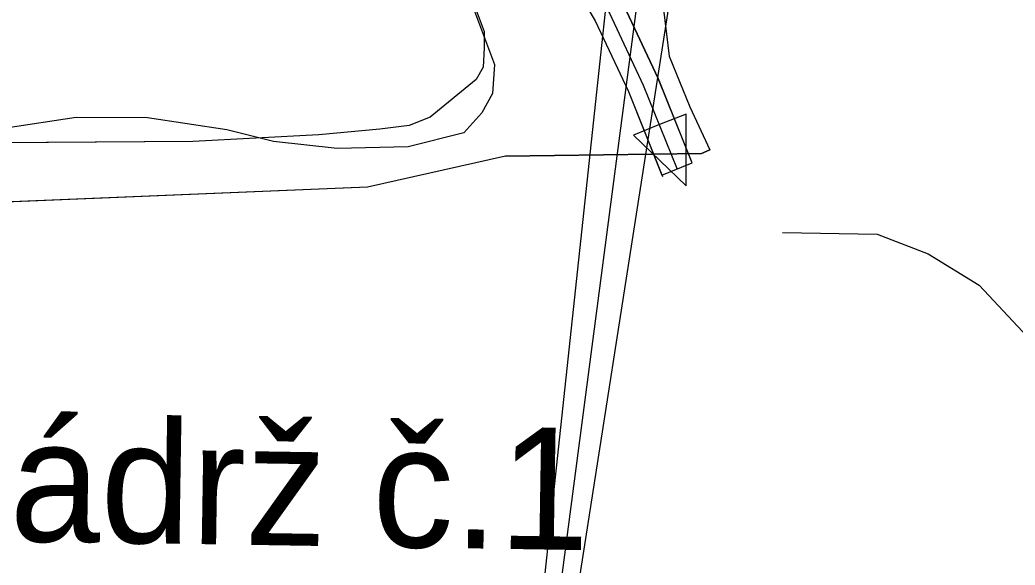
# Model space of a CAD drawing. Extents: x -662620 to -656370, y -1067090 to -1062990.
# Drawn here: x -658422.6 to -658300.1, y -1064787.7 to -1064720.7 of the extents above; entities that cross this region are included whole.
import ezdxf

# ---------------------------------------------------------------- set-up
doc = ezdxf.new("R2010")
doc.units = 0
for name, color, linetype in [('CESTA_ZABOR', 7, 'Continuous'), ('ELEK__VEDENÍ_VVN_-_NADZEMNÍ', 7, 'Continuous'), ('OBVOD_PÚ', 7, 'Continuous'), ('OSTATNÍ_PLOCHA_-_STÁVAJÍCÍ', 7, 'Continuous'), ('POLNÍ_CESTA_STÁVAJÍCÍ_-_KRAJ', 7, 'Continuous'), ('POLNÍ_CESTA_STÁVAJÍCÍ_-_OSA', 7, 'Continuous'), ('POPIS_-_VODNÍ_NÁDRŽ_-_STÁVAJÍCÍ', 7, 'Continuous'), ('Popis_objektú_polních_cest_stávajících', 7, 'Continuous'), ('VODNÍ_NÁDRŽ_-_STÁVAJÍCÍ', 7, 'Continuous'), ('VODNÍ_PLOCHA_-_STÁVAJÍCÍ', 7, 'Continuous'), ('VRSTEVNICE_ZDŮRAZNĚNÁ', 7, 'Continuous')]:
    doc.layers.add(name, color=color, linetype=linetype)

msp = doc.modelspace()

# ---------------------------------------------------------------- linework, layer by layer
at = {"layer": 'CESTA_ZABOR'}
msp.add_lwpolyline([(-658452.26, -1064650.78), (-658421.58, -1064662.27), (-658384.62, -1064672.76), (-658380.19, -1064675.27), (-658376.67, -1064679.16), (-658373.88, -1064683.56), (-658351.81, -1064720.78), (-658347.71, -1064729.47), (-658343.57, -1064739.75), (-658339.86, -1064738.25), (-658344.05, -1064727.87), (-658348.28, -1064718.9), (-658370.47, -1064681.47), (-658373.48, -1064676.72), (-658377.66, -1064672.11), (-658383.06, -1064669.05), (-658420.33, -1064658.47), (-658451.1, -1064646.95)], dxfattribs=at)
msp.add_lwpolyline([(-658452.26, -1064650.78), (-658421.58, -1064662.27), (-658384.62, -1064672.76), (-658380.19, -1064675.27), (-658376.67, -1064679.16), (-658373.88, -1064683.56), (-658351.81, -1064720.78), (-658347.71, -1064729.47), (-658343.57, -1064739.75), (-658339.86, -1064738.25), (-658344.05, -1064727.87), (-658348.28, -1064718.9), (-658370.47, -1064681.47), (-658373.48, -1064676.72), (-658377.66, -1064672.11), (-658383.06, -1064669.05), (-658420.33, -1064658.47), (-658451.1, -1064646.95)], dxfattribs=at)
at = {"layer": 'ELEK__VEDENÍ_VVN_-_NADZEMNÍ'}
for points in [[(-658367.48, -1064877.32), (-658334.02, -1064566.08), (-658326.71, -1064559.93)], [(-658367.48, -1064877.32), (-658327.11, -1064569.96), (-658317.37, -1064561.8)], [(-658367.48, -1064877.32), (-658320.04, -1064573.92), (-658307.8, -1064563.72)]]:
    msp.add_lwpolyline(points, dxfattribs=at)
at = {"layer": 'OBVOD_PÚ'}
for points in [[(-658343.55, -1064718), (-658342.69, -1064725.12)], [(-658342.69, -1064725.12), (-658340.14, -1064731.36)], [(-658340.14, -1064731.36), (-658337.68, -1064736.64)], [(-658362.83, -1064737.42), (-658338.7, -1064737.07)], [(-658338.7, -1064737.07), (-658337.68, -1064736.64)], [(-658362.83, -1064737.42), (-658379.79, -1064741.25)], [(-658379.79, -1064741.25), (-658441.55, -1064743.76)]]:
    msp.add_lwpolyline(points, dxfattribs=at)
at = {"layer": 'OSTATNÍ_PLOCHA_-_STÁVAJÍCÍ'}
for p, q in [((-658343.55, -1064718), (-658342.69, -1064725.12)), ((-658343.55, -1064718), (-658342.69, -1064725.12)), ((-658366.89, -1064718.94), (-658364.17, -1064726.14)), ((-658366.89, -1064718.94), (-658364.17, -1064726.14)), ((-658364.17, -1064726.14), (-658364.41, -1064729.69)), ((-658364.17, -1064726.14), (-658364.41, -1064729.69)), ((-658342.69, -1064725.12), (-658340.14, -1064731.36)), ((-658342.69, -1064725.12), (-658340.14, -1064731.36)), ((-658364.41, -1064729.69), (-658365.74, -1064732.1)), ((-658364.41, -1064729.69), (-658365.74, -1064732.1)), ((-658365.74, -1064732.1), (-658367.95, -1064734.53)), ((-658365.74, -1064732.1), (-658367.95, -1064734.53)), ((-658340.14, -1064731.36), (-658337.68, -1064736.64)), ((-658340.14, -1064731.36), (-658337.68, -1064736.64)), ((-658415.66, -1064732.68), (-658424.31, -1064733.99)), ((-658415.66, -1064732.68), (-658424.31, -1064733.99)), ((-658406.86, -1064732.72), (-658415.66, -1064732.68)), ((-658406.86, -1064732.72), (-658415.66, -1064732.68)), ((-658397.12, -1064734.18), (-658406.86, -1064732.72)), ((-658397.12, -1064734.18), (-658406.86, -1064732.72)), ((-658391.38, -1064735.61), (-658397.12, -1064734.18)), ((-658391.38, -1064735.61), (-658397.12, -1064734.18)), ((-658367.95, -1064734.53), (-658374.82, -1064736.26)), ((-658367.95, -1064734.53), (-658374.82, -1064736.26)), ((-658383.54, -1064736.49), (-658391.38, -1064735.61)), ((-658383.54, -1064736.49), (-658391.38, -1064735.61)), ((-658374.82, -1064736.26), (-658383.54, -1064736.49)), ((-658374.82, -1064736.26), (-658383.54, -1064736.49)), ((-658338.7, -1064737.07), (-658362.83, -1064737.42)), ((-658338.7, -1064737.07), (-658362.83, -1064737.42)), ((-658337.68, -1064736.64), (-658338.7, -1064737.07)), ((-658337.68, -1064736.64), (-658338.7, -1064737.07)), ((-658362.83, -1064737.42), (-658379.79, -1064741.25)), ((-658362.83, -1064737.42), (-658379.79, -1064741.25)), ((-658379.79, -1064741.25), (-658441.55, -1064743.76)), ((-658379.79, -1064741.25), (-658441.55, -1064743.76))]:
    msp.add_line(p, q, dxfattribs=at)
for points in [[(-658425.31, -1064682.14), (-658415.02, -1064678.06), (-658405.92, -1064675.16), (-658397.77, -1064674.61), (-658391.8, -1064675.32), (-658388.88, -1064677.01), (-658385.95, -1064680.94), (-658381.64, -1064687.78), (-658377.15, -1064696.82), (-658373.39, -1064704.83), (-658373.13, -1064705.59), (-658366.89, -1064718.94), (-658364.17, -1064726.14), (-658364.41, -1064729.69), (-658365.74, -1064732.1), (-658367.95, -1064734.53), (-658374.82, -1064736.26), (-658383.54, -1064736.49), (-658391.38, -1064735.61), (-658397.12, -1064734.18), (-658406.86, -1064732.72), (-658415.66, -1064732.68), (-658424.31, -1064733.99)], [(-658425.31, -1064682.14), (-658415.02, -1064678.06), (-658405.92, -1064675.16), (-658397.77, -1064674.61), (-658391.8, -1064675.32), (-658388.88, -1064677.01), (-658385.95, -1064680.94), (-658381.64, -1064687.78), (-658377.15, -1064696.82), (-658373.39, -1064704.83), (-658373.13, -1064705.59), (-658366.89, -1064718.94), (-658364.17, -1064726.14), (-658364.41, -1064729.69), (-658365.74, -1064732.1), (-658367.95, -1064734.53), (-658374.82, -1064736.26), (-658383.54, -1064736.49), (-658391.38, -1064735.61), (-658397.12, -1064734.18), (-658406.86, -1064732.72), (-658415.66, -1064732.68), (-658424.31, -1064733.99)], [(-658293.89, -1064676.15), (-658308.11, -1064701.76), (-658318.69, -1064706.15), (-658330.29, -1064707.2), (-658329.8, -1064710.05), (-658329.23, -1064713.31), (-658328.79, -1064715.83), (-658337.92, -1064716.65), (-658342.53, -1064717.76), (-658343.55, -1064718), (-658342.69, -1064725.12), (-658340.14, -1064731.36), (-658337.68, -1064736.64), (-658338.7, -1064737.07), (-658362.83, -1064737.42), (-658379.79, -1064741.25), (-658441.55, -1064743.76)], [(-658293.89, -1064676.15), (-658308.11, -1064701.76), (-658318.69, -1064706.15), (-658330.29, -1064707.2), (-658329.8, -1064710.05), (-658329.23, -1064713.31), (-658328.79, -1064715.83), (-658337.92, -1064716.65), (-658342.53, -1064717.76), (-658343.55, -1064718), (-658342.69, -1064725.12), (-658340.14, -1064731.36), (-658337.68, -1064736.64), (-658338.7, -1064737.07), (-658362.83, -1064737.42), (-658379.79, -1064741.25), (-658441.55, -1064743.76)]]:
    msp.add_lwpolyline(points, dxfattribs=at)
at = {"layer": 'POLNÍ_CESTA_STÁVAJÍCÍ_-_KRAJ'}
for points in [[(-658492.73, -1064649.35), (-658477.94, -1064648.61), (-658469.24, -1064645.71), (-658460.72, -1064644.72), (-658451.1, -1064646.95), (-658420.33, -1064658.47), (-658383.06, -1064669.05), (-658377.66, -1064672.11), (-658373.48, -1064676.72), (-658370.47, -1064681.47), (-658348.28, -1064718.9), (-658344.05, -1064727.87), (-658339.92, -1064738.1)], [(-658492.53, -1064653.35), (-658477.19, -1064652.58), (-658468.37, -1064649.63), (-658460.95, -1064648.77), (-658452.26, -1064650.78), (-658421.58, -1064662.27), (-658384.62, -1064672.76), (-658380.19, -1064675.27), (-658376.67, -1064679.16), (-658373.88, -1064683.56), (-658351.81, -1064720.78), (-658347.71, -1064729.47), (-658343.51, -1064739.9)]]:
    msp.add_lwpolyline(points, dxfattribs=at)
at = {"layer": 'POLNÍ_CESTA_STÁVAJÍCÍ_-_OSA'}
msp.add_lwpolyline([(-658492.63, -1064651.35), (-658477.56, -1064650.59), (-658468.8, -1064647.67), (-658460.84, -1064646.74), (-658451.68, -1064648.87), (-658420.95, -1064660.37), (-658383.84, -1064670.9), (-658378.93, -1064673.69), (-658375.08, -1064677.94), (-658372.18, -1064682.51), (-658350.04, -1064719.84), (-658345.88, -1064728.67), (-658341.71, -1064739)], dxfattribs=at)
at = {"layer": 'Popis_objektú_polních_cest_stávajících'}
for p, q in [((-658340.58, -1064732.25), (-658343.89, -1064733.54)), ((-658340.61, -1064741.05), (-658340.58, -1064732.25)), ((-658343.89, -1064733.54), (-658347.08, -1064734.85)), ((-658347.08, -1064734.85), (-658340.61, -1064741.05))]:
    msp.add_line(p, q, dxfattribs=at)
msp.add_lwpolyline([(-658347.08, -1064734.85), (-658340.61, -1064741.05), (-658340.58, -1064732.25), (-658343.89, -1064733.54)], close=True, dxfattribs=at)
at = {"layer": 'VODNÍ_NÁDRŽ_-_STÁVAJÍCÍ'}
for p, q in [((-658366.55, -1064719.12), (-658365.46, -1064722.07)), ((-658365.46, -1064722.07), (-658365.46, -1064724.11)), ((-658365.46, -1064724.11), (-658365.58, -1064726.49)), ((-658365.58, -1064726.49), (-658366.43, -1064727.97)), ((-658366.43, -1064727.97), (-658372.11, -1064732.62)), ((-658372.11, -1064732.62), (-658374.66, -1064733.64)), ((-658378.29, -1064734.1), (-658385.79, -1064734.78)), ((-658374.66, -1064733.64), (-658378.29, -1064734.1)), ((-658401.28, -1064735.6), (-658436.88, -1064735.88)), ((-658385.79, -1064734.78), (-658401.28, -1064735.6))]:
    msp.add_line(p, q, dxfattribs=at)
msp.add_lwpolyline([(-658423.3, -1064685.64), (-658420.52, -1064683.59), (-658414.55, -1064678.75), (-658411.56, -1064677.12), (-658408.54, -1064676.33), (-658402.61, -1064675.2), (-658397.16, -1064674.97), (-658394.5, -1064675.2), (-658391.96, -1064676.33), (-658388.45, -1064678.72), (-658385.3, -1064682.69), (-658371.63, -1064708.56), (-658366.55, -1064719.12), (-658365.46, -1064722.07), (-658365.46, -1064724.11), (-658365.58, -1064726.49), (-658366.43, -1064727.97), (-658372.11, -1064732.62), (-658374.66, -1064733.64), (-658378.29, -1064734.1), (-658385.79, -1064734.78), (-658401.28, -1064735.6), (-658436.88, -1064735.88)], dxfattribs=at)
at = {"layer": 'VODNÍ_PLOCHA_-_STÁVAJÍCÍ'}
for p, q in [((-658366.89, -1064718.94), (-658364.17, -1064726.14)), ((-658364.17, -1064726.14), (-658364.41, -1064729.69)), ((-658364.41, -1064729.69), (-658365.74, -1064732.1)), ((-658365.74, -1064732.1), (-658367.95, -1064734.53)), ((-658415.66, -1064732.68), (-658424.31, -1064733.99)), ((-658406.86, -1064732.72), (-658415.66, -1064732.68)), ((-658397.12, -1064734.18), (-658406.86, -1064732.72)), ((-658391.38, -1064735.61), (-658397.12, -1064734.18)), ((-658367.95, -1064734.53), (-658374.82, -1064736.26)), ((-658383.54, -1064736.49), (-658391.38, -1064735.61)), ((-658374.82, -1064736.26), (-658383.54, -1064736.49))]:
    msp.add_line(p, q, dxfattribs=at)
msp.add_lwpolyline([(-658425.31, -1064682.14), (-658415.02, -1064678.06), (-658405.92, -1064675.16), (-658397.77, -1064674.61), (-658391.8, -1064675.32), (-658388.88, -1064677.01), (-658385.95, -1064680.94), (-658381.64, -1064687.78), (-658377.15, -1064696.82), (-658373.39, -1064704.83), (-658373.13, -1064705.59), (-658366.89, -1064718.94), (-658364.17, -1064726.14), (-658364.41, -1064729.69), (-658365.74, -1064732.1), (-658367.95, -1064734.53), (-658374.82, -1064736.26), (-658383.54, -1064736.49), (-658391.38, -1064735.61), (-658397.12, -1064734.18), (-658406.86, -1064732.72), (-658415.66, -1064732.68), (-658424.31, -1064733.99)], dxfattribs=at)
at = {"layer": 'VRSTEVNICE_ZDŮRAZNĚNÁ'}
msp.add_lwpolyline([(-658328.72, -1064746.81), (-658317.11, -1064747), (-658310.82, -1064749.43), (-658304.53, -1064753.29), (-658296.24, -1064762.15)], dxfattribs=at)

# ---------------------------------------------------------------- texts
at = {"layer": 'POPIS_-_VODNÍ_NÁDRŽ_-_STÁVAJÍCÍ'}
msp.add_text('Vodní nádrž č.1', height=15, rotation=359.1, dxfattribs=at).set_placement((-658493.04, -1064783.67))

doc.saveas('drawing.dxf')
